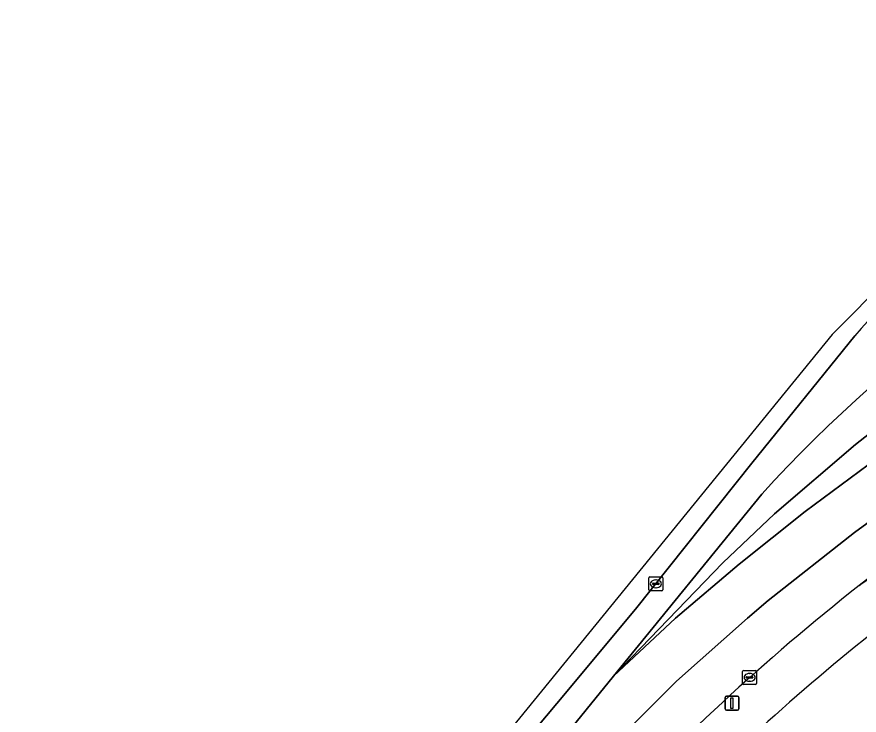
# Model space of a CAD drawing. Extents: x 160806 to 161707, y 383696 to 384148.
# Drawn here: x 160805.6 to 160866.1, y 383758.2 to 383808.4 of the extents above; entities that cross this region are included whole.
import ezdxf

# ---------------------------------------------------------------- set-up
doc = ezdxf.new("R2010")
doc.units = 0
for name, color, linetype in [('IMGEO_Berm_groen', 7, 'Continuous'), ('IMGEO_Groenvoorziening', 7, 'Continuous'), ('IMGEO_Kolk', 7, 'Continuous'), ('IMGEO_Lichtmast', 7, 'Continuous'), ('IMGEO_Rijbaan_lokaal_gesloten', 7, 'Continuous'), ('IMGEO_Voetpad_open', 7, 'Continuous')]:
    doc.layers.add(name, color=color, linetype=linetype)

msp = doc.modelspace()

# ---------------------------------------------------------------- linework, layer by layer
at = {"layer": 'IMGEO_Berm_groen'}
msp.add_lwpolyline([(160865.797, 383785.456), (160858.415, 383776.314), (160850.063, 383765.827), (160844.397, 383759.047), (160838.716, 383752.268), (160840.314, 383750.976), (160848.479, 383761.013), (160859.118, 383774.093)], dxfattribs=at)
for centre, radius, start, end in [((160928.316, 383711.462), 93.333, 111.02448, 137.85151), ((160919.953, 383737.789), 72.146, 129.59549, 138.64652)]:
    msp.add_arc(centre, radius, start, end, dxfattribs=at)
at = {"layer": 'IMGEO_Groenvoorziening'}
msp.add_arc((160962.184, 383644.529), 152.809, 128.02304, 136.35278, dxfattribs=at)
at = {"layer": 'IMGEO_Kolk'}
for p, q in [((160851.017, 383767.225), (160851.017, 383768.077)), ((160851.092, 383768.151), (160851.944, 383768.151)), ((160851.505, 383767.931), (160851.53, 383767.931)), ((160852.018, 383768.077), (160852.018, 383767.225)), ((160851.276, 383767.645), (160851.276, 383767.657)), ((160851.714, 383767.608), (160851.316, 383767.608)), ((160851.319, 383767.694), (160851.717, 383767.694)), ((160851.528, 383767.371), (160851.503, 383767.371)), ((160851.76, 383767.657), (160851.76, 383767.645)), ((160851.944, 383767.151), (160851.092, 383767.151)), ((160857.749, 383760.504), (160857.749, 383761.356)), ((160857.824, 383761.43), (160858.676, 383761.43)), ((160858.237, 383761.21), (160858.262, 383761.21)), ((160858.75, 383761.356), (160858.75, 383760.504)), ((160858.008, 383760.924), (160858.008, 383760.936)), ((160858.446, 383760.887), (160858.048, 383760.887)), ((160858.051, 383760.973), (160858.449, 383760.973)), ((160858.26, 383760.65), (160858.235, 383760.65)), ((160858.492, 383760.936), (160858.492, 383760.924)), ((160858.676, 383760.43), (160857.824, 383760.43))]:
    msp.add_line(p, q, dxfattribs=at)
for points in [[(160851.017, 383767.225), (160851.017, 383768.077)], [(160851.092, 383768.151), (160851.944, 383768.151)], [(160852.018, 383768.077), (160852.018, 383767.225)], [(160851.944, 383767.151), (160851.092, 383767.151)], [(160857.749, 383760.504), (160857.749, 383761.356)], [(160857.824, 383761.43), (160858.676, 383761.43)], [(160858.75, 383761.356), (160858.75, 383760.504)], [(160858.676, 383760.43), (160857.824, 383760.43)]]:
    msp.add_lwpolyline(points, dxfattribs=at)
for centre, radius, start, end in [((160851.094, 383768.075), 0.0765, 91.55205, 178.44795), ((160851.094, 383768.075), 0.0765, 91.55205, 178.44795), ((160851.942, 383768.075), 0.0765, 1.55205, 88.44795), ((160851.942, 383768.075), 0.0765, 1.55205, 88.44795), ((160851.316, 383767.654), 0.0403, 85.87752, 175.75265), ((160851.313, 383767.644), 0.0366, 178.93798, 274.71019), ((160851.717, 383767.651), 0.043, 264.86636, 352.45326), ((160851.721, 383767.656), 0.0386, 1.73085, 96.63898), ((160851.094, 383767.227), 0.0765, 181.55205, 268.44795), ((160851.094, 383767.227), 0.0765, 181.55205, 268.44795), ((160851.942, 383767.227), 0.0765, 271.55205, 358.44795), ((160851.942, 383767.227), 0.0765, 271.55205, 358.44795), ((160857.826, 383761.354), 0.0765, 91.55205, 178.44795), ((160857.826, 383761.354), 0.0765, 91.55205, 178.44795), ((160858.674, 383761.354), 0.0765, 1.55205, 88.44795), ((160858.674, 383761.354), 0.0765, 1.55205, 88.44795), ((160858.048, 383760.933), 0.0403, 85.87752, 175.75265), ((160858.045, 383760.923), 0.0366, 178.93798, 274.71019), ((160858.449, 383760.93), 0.043, 264.86636, 352.45326), ((160858.453, 383760.935), 0.0386, 1.73085, 96.63898), ((160857.826, 383760.506), 0.0765, 181.55205, 268.44795), ((160857.826, 383760.506), 0.0765, 181.55205, 268.44795), ((160858.674, 383760.506), 0.0765, 271.55205, 358.44795), ((160858.674, 383760.506), 0.0765, 271.55205, 358.44795)]:
    msp.add_arc(centre, radius, start, end, dxfattribs=at)
for centre, major_axis, ratio, start_param, end_param in [((160851.504, 383767.651), (-0.387, 0.002), 0.722429, 4.712389, 7.853982), ((160851.529, 383767.651), (-0.39, 0.002), 0.717154, 1.570796, 4.712389), ((160858.236, 383760.93), (-0.387, 0.002), 0.722429, 4.712389, 7.853982), ((160858.261, 383760.93), (-0.39, 0.002), 0.717154, 1.570796, 4.712389)]:
    msp.add_ellipse(centre, major_axis=major_axis, ratio=ratio, start_param=start_param, end_param=end_param, dxfattribs=at)
at = {"layer": 'IMGEO_Lichtmast'}
for p, q in [((160856.485, 383758.68), (160856.485, 383759.48)), ((160856.485, 383759.48), (160856.485, 383758.68)), ((160856.585, 383759.58), (160857.375, 383759.58)), ((160857.375, 383759.58), (160856.585, 383759.58)), ((160857.475, 383759.48), (160857.475, 383758.68)), ((160857.475, 383758.68), (160857.475, 383759.48)), ((160857.375, 383758.58), (160856.585, 383758.58)), ((160856.585, 383758.58), (160857.375, 383758.58))]:
    msp.add_line(p, q, dxfattribs=at)
msp.add_lwpolyline([(160856.905, 383759.455), (160857.055, 383759.455), (160857.055, 383758.705), (160856.905, 383758.705), (160856.905, 383759.455)], dxfattribs=at)
for centre, start, end in [((160856.585, 383759.48), 90, 180), ((160856.585, 383759.48), 90, 180), ((160857.375, 383759.48), 0, 90), ((160857.375, 383759.48), 360, 90), ((160856.585, 383758.68), 180, 270), ((160856.585, 383758.68), 180, 270), ((160857.375, 383758.68), 270, 0), ((160857.375, 383758.68), 270, 0)]:
    msp.add_arc(centre, 0.1, start, end, dxfattribs=at)
at = {"layer": 'IMGEO_Rijbaan_lokaal_gesloten'}
for points in [[(160889.763, 383803.686), (160890.61, 383804.112), (160891.846, 383804.643), (160896.46, 383806.618), (160896.614, 383806.675), (160895.331, 383808.359), (160894.222, 383807.94), (160876.521, 383797.956), (160864.173, 383785.561), (160826.318, 383739.13), (160805.62, 383713.744), (160807.262, 383713.479)], [(160859.118, 383774.093), (160848.479, 383761.013), (160856.334, 383769.156), (160860.039, 383772.672), (160865.844, 383777.651), (160872.435, 383782.811), (160878.297, 383786.965), (160885.144, 383790.879), (160891.827, 383793.89), (160903.193, 383798.148)], [(160911.337, 383787.396), (160909.438, 383789.903), (160897.34, 383785.342), (160893.643, 383783.879), (160890.111, 383782.369), (160886.563, 383780.654), (160883.039, 383778.813), (160879.689, 383776.87), (160874.713, 383773.649), (160869.868, 383770.416), (160866.118, 383767.518)], [(160807.262, 383713.479), (160809.054, 383715.689), (160813.465, 383721.126), (160820.614, 383729.892), (160828.112, 383739.086), (160835.489, 383748.333), (160836.843, 383750), (160837.711, 383751.069), (160838.716, 383752.268), (160844.397, 383759.047), (160850.063, 383765.827), (160858.415, 383776.314), (160865.797, 383785.456)], [(160868.695, 383777.624), (160862.242, 383772.839), (160857.507, 383769.056), (160852.921, 383765.174), (160848.479, 383761.013), (160840.314, 383750.976), (160839.52, 383750), (160822.138, 383728.631), (160821.765, 383728.172), (160818.718, 383724.315), (160814.858, 383719.663), (160811.246, 383715.22), (160814.34, 383714.557), (160830.227, 383734.1), (160833.519, 383738.143), (160846.9, 383754.25), (160849.481, 383757.132), (160853.006, 383760.668), (160858.089, 383765.195), (160859.573, 383766.449), (160865.774, 383771.328), (160872.216, 383776.024)], [(160872.216, 383776.024), (160865.774, 383771.328), (160859.573, 383766.449), (160858.089, 383765.195), (160853.006, 383760.668), (160849.481, 383757.132), (160846.9, 383754.25), (160833.519, 383738.143), (160830.227, 383734.1), (160814.34, 383714.557), (160817.031, 383713.98), (160817.919, 383715.088), (160818.202, 383715.438), (160823.189, 383721.436), (160823.914, 383722.318), (160828.174, 383727.427), (160833.988, 383734.437), (160845.18, 383747.788), (160845.287, 383747.915), (160845.356, 383747.998), (160847.171, 383750)], [(160866.118, 383767.518), (160869.868, 383770.416)]]:
    msp.add_lwpolyline(points, dxfattribs=at)
msp.add_lwpolyline([(160905.196, 383795.504), (160903.193, 383798.148), (160891.827, 383793.89), (160885.144, 383790.879), (160878.297, 383786.965), (160872.435, 383782.811), (160865.844, 383777.651), (160860.039, 383772.672), (160856.334, 383769.156), (160848.479, 383761.013), (160852.921, 383765.174), (160857.507, 383769.056), (160862.242, 383772.839), (160868.695, 383777.624), (160873.735, 383781.049), (160879.754, 383784.687), (160884.189, 383787.078), (160889.77, 383789.593), (160895.303, 383791.784)], close=True, dxfattribs=at)
for centre, radius, start, end in [((160928.316, 383711.462), 93.333, 111.02448, 137.85151), ((160919.953, 383737.789), 72.146, 129.59549, 138.64652), ((160918.179, 383693.665), 90.358, 113.43128, 125.18096), ((160966.228, 383640.236), 161.934, 128.1859, 137.32575)]:
    msp.add_arc(centre, radius, start, end, dxfattribs=at)
at = {"layer": 'IMGEO_Voetpad_open'}
for centre, radius, start, end in [((160918.179, 383693.665), 90.358, 113.43128, 125.18096), ((160966.228, 383640.236), 161.934, 128.1859, 137.32575), ((160962.184, 383644.529), 152.809, 128.02304, 136.35278)]:
    msp.add_arc(centre, radius, start, end, dxfattribs=at)

doc.saveas('drawing.dxf')
